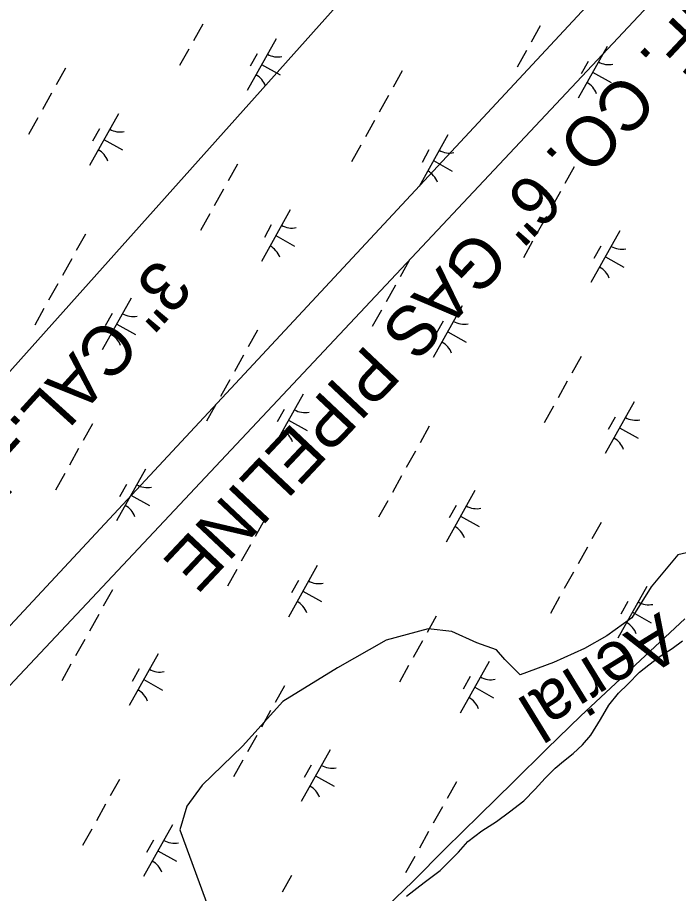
# Model space of a CAD drawing. Extents: x 3923531 to 3943530, y 207391 to 229799.
# Drawn here: x 3932397 to 3932955, y 216516 to 217256 of the extents above; entities that cross this region are included whole.
import ezdxf

# ---------------------------------------------------------------- set-up
doc = ezdxf.new("R2010")
doc.units = 0
for name, color, linetype in [('V-RIVR-EDGE', 7, 'Continuous'), ('V-RIVR-IDEN', 7, 'Continuous'), ('V-RRAP-FSHR', 7, 'Continuous'), ('V-UTIL-IDEN', 7, 'Continuous'), ('V-UTIL-LINE', 7, 'Continuous'), ('V-WETL-SWMP', 7, 'Continuous')]:
    doc.layers.add(name, color=color, linetype=linetype)

msp = doc.modelspace()

# ---------------------------------------------------------------- linework, layer by layer
at = {"layer": 'V-RIVR-EDGE'}
msp.add_lwpolyline([(3932985.45, 216809.32), (3932954.8, 216802.25), (3932932.41, 216775.14), (3932915.9, 216749.21), (3932894.69, 216733.89), (3932875.83, 216723.28), (3932849.9, 216711.49), (3932821.61, 216700.88), (3932808.64, 216713.85), (3932801.57, 216722.1), (3932785.07, 216727.99), (3932763.85, 216737.42), (3932743.81, 216739.78), (3932708.45, 216730.35), (3932667.19, 216706.77), (3932621.22, 216678.49), (3932587.04, 216640.77), (3932552.86, 216607.76), (3932539.89, 216590.08), (3932534, 216570.04), (3932571.72, 216467.5)], dxfattribs=at)
at = {"layer": 'V-RRAP-FSHR'}
msp.add_lwpolyline([(3932960.71, 216748.15), (3932931.45, 216720.87), (3932902.2, 216693.59), (3932872.94, 216666.32), (3932844.22, 216638.48), (3932815.69, 216610.45), (3932787.15, 216582.42), (3932758.62, 216554.38), (3932730.88, 216526.35), (3932701.55, 216498.32)], dxfattribs=at)
at = {"layer": 'V-UTIL-LINE'}
for points in [[(3936636.37, 224015.9), (3936525.62, 224056.17), (3935321.28, 220766.16), (3935347.69, 220401.84), (3934871.29, 219561.15), (3934439.51, 219247.4), (3932085.86, 216616.76), (3928247.61, 212430.32)], [(3934948.13, 219998.51), (3933937.95, 218403.55), (3930512.92, 214727.55), (3928293.59, 212405.31)], [(3928303.68, 212396.77), (3930529.58, 214712.48), (3934263.4, 218684.83), (3934306.77, 218941.79), (3934562.09, 219352.8), (3934805.1, 219208.23)]]:
    msp.add_lwpolyline(points, dxfattribs=at)
at = {"layer": 'V-WETL-SWMP'}
for p, q in [((3932553.41, 217250.21), (3932545.61, 217236.24)), ((3932838.61, 217248.96), (3932830.81, 217234.99)), ((3932615.37, 217238.02), (3932590.99, 217194.37)), ((3932541.71, 217229.26), (3932533.9, 217215.29)), ((3932826.9, 217228.01), (3932819.1, 217214.04)), ((3932894.99, 217231.55), (3932870.61, 217187.9)), ((3932599.37, 217225.2), (3932593.52, 217214.72)), ((3932437.49, 217213.08), (3932429.69, 217199.11)), ((3932603.18, 217216.2), (3932618.89, 217207.42)), ((3932878.99, 217218.72), (3932873.14, 217208.25)), ((3932722.04, 217210.99), (3932714.23, 217197.02)), ((3932882.8, 217209.72), (3932898.51, 217200.94)), ((3932425.79, 217192.13), (3932417.99, 217178.16)), ((3932710.33, 217190.04), (3932702.53, 217176.07)), ((3932414.08, 217171.17), (3932406.28, 217157.2)), ((3932482.17, 217174.71), (3932457.79, 217131.06)), ((3932698.63, 217169.09), (3932690.82, 217155.12)), ((3932466.17, 217161.89), (3932460.32, 217151.41)), ((3932469.98, 217152.89), (3932485.69, 217144.11)), ((3932760.59, 217156.9), (3932736.2, 217113.25)), ((3932686.92, 217148.14), (3932679.12, 217134.17)), ((3932744.58, 217144.08), (3932738.73, 217133.6)), ((3932582.71, 217131.95), (3932574.9, 217117.98)), ((3932748.39, 217135.07), (3932764.11, 217126.3)), ((3932867.25, 217129.87), (3932859.45, 217115.9)), ((3932571, 217111), (3932563.2, 217097.03)), ((3932855.55, 217108.92), (3932847.74, 217094.95)), ((3932559.3, 217090.05), (3932551.49, 217076.08)), ((3932627.39, 217093.59), (3932603, 217049.94)), ((3932843.84, 217087.96), (3932836.04, 217074)), ((3932611.38, 217080.76), (3932605.53, 217070.29)), ((3932454.43, 217073.03), (3932446.63, 217059.06)), ((3932615.19, 217071.76), (3932630.91, 217062.98)), ((3932905.8, 217075.78), (3932881.41, 217032.13)), ((3932832.14, 217067.01), (3932824.33, 217053.04)), ((3932889.8, 217062.95), (3932883.95, 217052.48)), ((3932442.73, 217052.08), (3932434.92, 217038.11)), ((3932727.92, 217050.83), (3932720.12, 217036.86)), ((3932893.61, 217053.95), (3932909.32, 217045.17)), ((3932431.02, 217031.13), (3932423.22, 217017.16)), ((3932716.22, 217029.88), (3932708.41, 217015.91)), ((3932492.98, 217018.94), (3932468.6, 216975.29)), ((3932772.6, 217012.46), (3932748.21, 216968.81)), ((3932419.32, 217010.18), (3932411.51, 216996.21)), ((3932476.98, 217006.12), (3932471.13, 216995.64)), ((3932704.51, 217008.92), (3932696.71, 216994.96)), ((3932756.6, 216999.64), (3932750.75, 216989.16)), ((3932480.79, 216997.11), (3932496.5, 216988.34)), ((3932599.64, 216991.91), (3932591.84, 216977.94)), ((3932760.41, 216990.64), (3932776.12, 216981.86)), ((3932587.94, 216970.96), (3932580.14, 216956.99)), ((3932873.14, 216969.7), (3932865.33, 216955.74)), ((3932576.23, 216950), (3932568.43, 216936.04)), ((3932861.43, 216948.75), (3932853.63, 216934.78)), ((3932638.19, 216937.82), (3932613.81, 216894.17)), ((3932917.81, 216931.34), (3932893.43, 216887.69)), ((3932564.53, 216929.05), (3932556.73, 216915.08)), ((3932622.19, 216924.99), (3932616.34, 216914.52)), ((3932849.73, 216927.8), (3932841.92, 216913.83)), ((3932901.81, 216918.51), (3932895.96, 216908.04)), ((3932460.32, 216912.87), (3932452.51, 216898.9)), ((3932626, 216915.99), (3932641.72, 216907.21)), ((3932744.86, 216910.78), (3932737.05, 216896.82)), ((3932905.62, 216909.51), (3932921.33, 216900.73)), ((3932448.61, 216891.92), (3932440.81, 216877.95)), ((3932733.15, 216889.83), (3932725.35, 216875.86)), ((3932504.99, 216874.5), (3932480.61, 216830.85)), ((3932436.91, 216870.96), (3932429.1, 216857)), ((3932721.45, 216868.88), (3932713.64, 216854.91)), ((3932488.99, 216861.68), (3932483.14, 216851.2)), ((3932492.8, 216852.68), (3932508.51, 216843.9)), ((3932783.41, 216856.69), (3932759.02, 216813.04)), ((3932709.74, 216847.93), (3932701.94, 216833.96)), ((3932767.41, 216843.87), (3932761.55, 216833.39)), ((3932605.53, 216831.74), (3932597.73, 216817.78)), ((3932771.22, 216834.87), (3932786.93, 216826.09)), ((3932890.07, 216829.66), (3932882.27, 216815.69)), ((3932593.82, 216810.79), (3932586.02, 216796.82)), ((3932878.37, 216808.71), (3932870.56, 216794.74)), ((3932650.21, 216793.38), (3932625.82, 216749.73)), ((3932582.12, 216789.84), (3932574.32, 216775.87)), ((3932866.66, 216787.76), (3932858.86, 216773.79)), ((3932634.21, 216780.55), (3932628.35, 216770.08)), ((3932477.25, 216772.82), (3932469.45, 216758.86)), ((3932638.01, 216771.55), (3932653.73, 216762.77)), ((3932928.62, 216775.57), (3932904.24, 216731.92)), ((3932854.96, 216766.8), (3932847.15, 216752.84)), ((3932912.62, 216762.74), (3932906.77, 216752.27)), ((3932916.43, 216753.74), (3932932.14, 216744.96)), ((3932465.55, 216751.87), (3932457.74, 216737.9)), ((3932750.74, 216750.62), (3932742.94, 216736.65)), ((3932453.84, 216730.92), (3932446.04, 216716.95)), ((3932739.04, 216729.67), (3932731.23, 216715.7)), ((3932949.99, 216723.33), (3932958.62, 216729.62)), ((3932515.8, 216718.73), (3932491.42, 216675.08)), ((3932930.31, 216709.38), (3932939.95, 216716.66)), ((3932939.95, 216716.66), (3932949.99, 216723.33)), ((3932442.14, 216709.97), (3932434.33, 216696)), ((3932795.42, 216712.25), (3932771.04, 216668.6)), ((3932922.47, 216703.08), (3932930.31, 216709.38)), ((3932499.8, 216705.91), (3932493.95, 216695.43)), ((3932727.33, 216708.72), (3932719.53, 216694.75)), ((3932912.6, 216693.22), (3932922.47, 216703.08)), ((3932503.61, 216696.91), (3932519.32, 216688.13)), ((3932779.42, 216699.43), (3932773.57, 216688.95)), ((3932622.47, 216691.7), (3932614.66, 216677.73)), ((3932783.23, 216690.43), (3932798.94, 216681.65)), ((3932904.74, 216685.52), (3932912.6, 216693.22)), ((3932896.46, 216675.24), (3932904.74, 216685.52)), ((3932889.56, 216663.35), (3932896.46, 216675.24)), ((3932610.76, 216670.75), (3932602.96, 216656.78)), ((3932881.25, 216650.08), (3932889.56, 216663.35)), ((3932874.39, 216641.98), (3932881.25, 216650.08)), ((3932599.06, 216649.8), (3932591.25, 216635.83)), ((3932661.02, 216637.61), (3932636.63, 216593.96)), ((3932866.34, 216634.49), (3932874.39, 216641.98)), ((3932587.35, 216628.84), (3932579.55, 216614.87)), ((3932851.06, 216622.29), (3932858.3, 216628.19)), ((3932858.3, 216628.19), (3932866.34, 216634.49)), ((3932645.01, 216624.78), (3932639.16, 216614.31)), ((3932842.6, 216613.8), (3932851.06, 216622.29)), ((3932648.82, 216615.78), (3932664.54, 216607)), ((3932834.33, 216604.32), (3932842.6, 216613.8)), ((3932483.14, 216612.66), (3932475.33, 216598.69)), ((3932767.68, 216610.58), (3932759.88, 216596.61)), ((3932824.66, 216594.65), (3932834.33, 216604.32)), ((3932471.43, 216591.71), (3932463.63, 216577.74)), ((3932812.6, 216585.41), (3932824.66, 216594.65)), ((3932755.97, 216589.62), (3932748.17, 216575.65)), ((3932801.75, 216577.15), (3932812.6, 216585.41)), ((3932789.11, 216569.3), (3932801.75, 216577.15)), ((3932459.73, 216570.76), (3932451.92, 216556.79)), ((3932527.81, 216574.29), (3932503.43, 216530.64)), ((3932744.27, 216568.67), (3932736.47, 216554.7)), ((3932777.46, 216560.26), (3932789.11, 216569.3)), ((3932511.81, 216561.47), (3932505.96, 216550.99)), ((3932769.59, 216551.17), (3932777.46, 216560.26)), ((3932515.62, 216552.47), (3932531.34, 216543.69)), ((3932732.56, 216547.72), (3932724.76, 216533.75)), ((3932753.88, 216535.78), (3932769.59, 216551.17)), ((3932740.62, 216525.75), (3932753.88, 216535.78)), ((3932628.35, 216531.54), (3932620.55, 216517.57)), ((3932725.55, 216514.15), (3932740.62, 216525.75))]:
    msp.add_line(p, q, dxfattribs=at)
for centre, start, end in [((3932616.86, 217240.2), 240.03808, 281.58174), ((3932896.48, 217233.72), 240.03808, 281.58174), ((3932589.92, 217191.97), 20.03808, 61.58174), ((3932869.54, 217185.49), 20.03808, 61.58174), ((3932483.66, 217176.88), 240.03808, 281.58174), ((3932456.72, 217128.66), 20.03808, 61.58174), ((3932762.07, 217159.07), 240.03808, 281.58174), ((3932735.13, 217110.85), 20.03808, 61.58174), ((3932628.87, 217095.76), 240.03808, 281.58174), ((3932601.93, 217047.53), 20.03808, 61.58174), ((3932907.29, 217077.95), 240.03808, 281.58174), ((3932880.34, 217029.72), 20.03808, 61.58174), ((3932494.47, 217021.11), 240.03808, 281.58174), ((3932774.09, 217014.64), 240.03808, 281.58174), ((3932467.52, 216972.89), 20.03808, 61.58174), ((3932747.14, 216966.41), 20.03808, 61.58174), ((3932639.68, 216939.99), 240.03808, 281.58174), ((3932919.3, 216933.51), 240.03808, 281.58174), ((3932612.74, 216891.76), 20.03808, 61.58174), ((3932892.36, 216885.28), 20.03808, 61.58174), ((3932506.48, 216876.68), 240.03808, 281.58174), ((3932479.54, 216828.45), 20.03808, 61.58174), ((3932784.89, 216858.86), 240.03808, 281.58174), ((3932757.95, 216810.64), 20.03808, 61.58174), ((3932651.69, 216795.55), 240.03808, 281.58174), ((3932624.75, 216747.32), 20.03808, 61.58174), ((3932930.11, 216777.74), 240.03808, 281.58174), ((3932903.16, 216729.51), 20.03808, 61.58174), ((3932517.29, 216720.9), 240.03808, 281.58174), ((3932796.91, 216714.43), 240.03808, 281.58174), ((3932490.34, 216672.68), 20.03808, 61.58174), ((3932769.96, 216666.2), 20.03808, 61.58174), ((3932662.5, 216639.78), 240.03808, 281.58174), ((3932635.56, 216591.55), 20.03808, 61.58174), ((3932529.3, 216576.47), 240.03808, 281.58174), ((3932502.36, 216528.24), 20.03808, 61.58174)]:
    msp.add_arc(centre, 17.62, start, end, dxfattribs=at)

# ---------------------------------------------------------------- texts
at = {"layer": 'V-RIVR-IDEN'}
msp.add_text('Aerial', height=42, rotation=211.62997, dxfattribs=at).set_placement((3932939.29, 216754.32))
at = {"layer": 'V-UTIL-IDEN'}
for s, rotation, p in [('CALIF. CO. 6" GAS PIPELINE', 226.71178, (3933039.42, 217350.05)), ('3" CAL.- KY. PIPELINE', 227.79133, (3932516.1, 217054.33))]:
    msp.add_text(s, height=41.9999, rotation=rotation, dxfattribs=at).set_placement(p)

doc.saveas('drawing.dxf')
